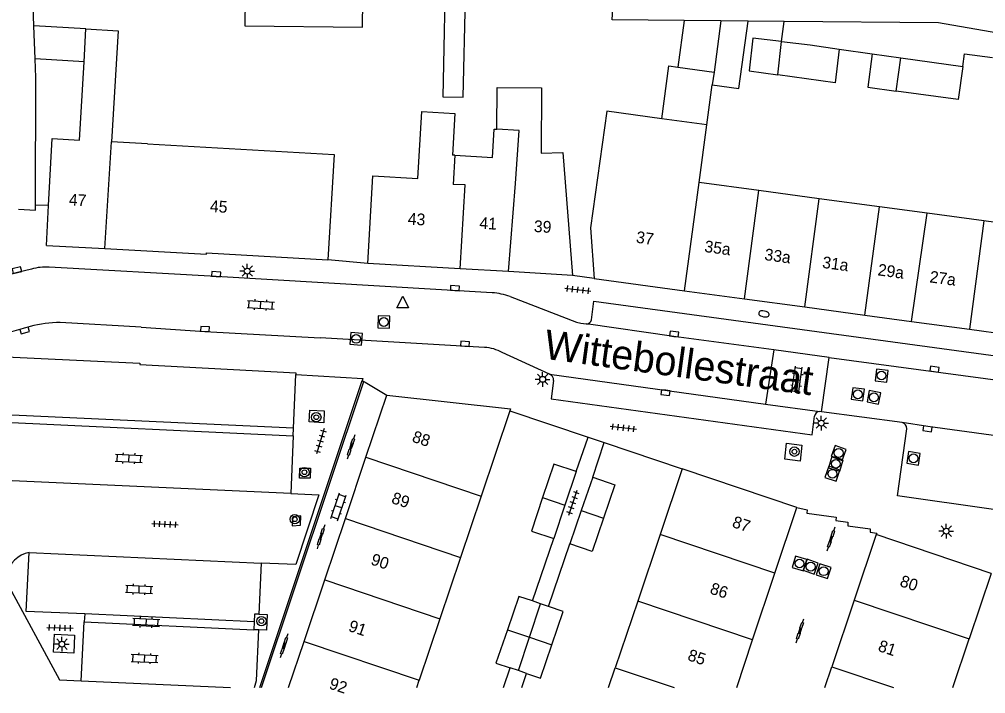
# Model space of a CAD drawing. Extents: x 132999 to 136000, y 398499 to 400501.
# Drawn here: x 133672.1 to 133754.4, y 398499.5 to 398556.9 of the extents above; entities that cross this region are included whole.
import ezdxf

# ---------------------------------------------------------------- set-up
doc = ezdxf.new("R2010")
doc.units = 0
for name, color, linetype in [('gg-afsc-erfafscheiding', 7, 'Continuous'), ('gg-afsc-hekwerk', 7, 'Continuous'), ('gg-afsc-muur', 7, 'Continuous'), ('gg-anno-huisnummerreeks BGT', 7, 'Continuous'), ('gg-anno-openbare ruimte label', 7, 'Continuous'), ('gg-bbg-bijgebouw', 7, 'Continuous'), ('gg-bbg-gedigitaliseerde bebouwing', 7, 'Continuous'), ('gg-bbg-gedigitaliseerde bijgebouw', 7, 'Continuous'), ('gg-bbg-hoofdgebouw', 7, 'Continuous'), ('gg-bbg-luifel en loopbrug', 7, 'Continuous'), ('gg-bbg-tussenscheiding', 7, 'Continuous'), ('gg-knt-verharding', 7, 'Continuous'), ('gg-knt-verharding nz', 7, 'Continuous'), ('gt-grn-afwateringsgoot', 7, 'Continuous'), ('gt-symb-afwateringsgoot', 7, 'Continuous'), ('gt-symb-boom', 7, 'Continuous'), ('gt-symb-brandkraan', 7, 'Continuous'), ('gt-symb-klinker verharding', 7, 'Continuous'), ('gt-symb-kolk', 7, 'Continuous'), ('gt-symb-lichtmast', 7, 'Continuous'), ('gt-symb-rioolschacht', 7, 'Continuous'), ('gt-symb-tegel verharding', 7, 'Continuous'), ('gt-symb-waterafsluiter', 7, 'Continuous')]:
    doc.layers.add(name, color=color, linetype=linetype)

# ---------------------------------------------------------------- blocks, each defined once
blk = doc.blocks.new('gt0-BOOM')
at = {"layer": 'gt-symb-boom'}
for radius in [0.4, 0.2]:
    blk.add_circle((0, 0), radius, dxfattribs=at)
blk = doc.blocks.new('gt0-TEG1')
at = {"layer": 'gt-symb-tegel verharding'}
for p, q in [((-1.125, 0), (1.125, 0)), ((-0.9, -0.25), (-0.9, 0.25)), ((-0.45, -0.25), (-0.45, 0.25)), ((0, -0.25), (0, 0.25)), ((0.45, -0.25), (0.45, 0.25)), ((0.9, -0.25), (0.9, 0.25))]:
    blk.add_line(p, q, dxfattribs=at)
blk = doc.blocks.new('gt0-LMAST')
at = {"layer": 'gt-symb-lichtmast'}
for p, q in [((-0.182, 0.173), (-0.447, 0.438)), ((-0.005, 0.246), (-0.005, 0.621)), ((0.172, 0.173), (0.437, 0.438)), ((-0.255, -0.004), (-0.63, -0.004)), ((-0.182, -0.181), (-0.447, -0.446)), ((-0.005, -0.254), (-0.005, -0.629)), ((0.437, -0.446), (0.172, -0.181)), ((0.245, -0.004), (0.62, -0.004))]:
    blk.add_line(p, q, dxfattribs=at)
blk.add_circle((-0.005, -0.004), 0.25, dxfattribs=at)
blk = doc.blocks.new('gt0-KOLK')
at = {"layer": 'gt-symb-kolk'}
blk.add_lwpolyline([(0, 0), (0.375, 0), (0.375, 0.4), (-0.375, 0.4), (-0.375, 0), (0, 0)], dxfattribs=at)
blk = doc.blocks.new('gt0-KL1')
at = {"layer": 'gt-symb-klinker verharding'}
for p, q in [((-1.15, 0.3), (1.15, 0.3)), ((-1, -0.3), (-1, 0.3)), ((-0.5, 0.3), (-0.5, 0.45)), ((0, -0.3), (0, 0.3)), ((0.5, 0.3), (0.5, 0.45)), ((1, -0.3), (1, 0.3)), ((-1.15, -0.3), (1.15, -0.3)), ((-0.5, -0.45), (-0.5, -0.3)), ((0.5, -0.45), (0.5, -0.3))]:
    blk.add_line(p, q, dxfattribs=at)
blk = doc.blocks.new('gt0-AFWGT_1')
at = {"layer": 'gt-symb-afwateringsgoot'}
for p, q in [((-1.076, 0), (-0.726, 0)), ((-0.225, 0), (0.225, 0)), ((0.725, 0), (1.075, 0))]:
    blk.add_line(p, q, dxfattribs=at)
for points in [[(-0.726, 0.075), (-0.225, 0.075), (-0.225, -0.075), (-0.726, -0.075)], [(0.225, 0.075), (0.725, 0.075), (0.725, -0.075), (0.225, -0.075)]]:
    blk.add_lwpolyline(points, close=True, dxfattribs=at)
blk = doc.blocks.new('gt0-RS')
at = {"layer": 'gt-symb-rioolschacht'}
blk.add_lwpolyline([(-0.5, -0.5), (0.5, -0.5), (0.5, 0.5), (-0.5, 0.5)], close=True, dxfattribs=at)
blk.add_circle((0, 0), 0.375, dxfattribs=at)
blk = doc.blocks.new('gt0-BR')
at = {"layer": 'gt-symb-brandkraan'}
for centre, radius, start, end in [((-0.244, 0), 0.206, 107.56694, 252.43307), ((0.599, -2.664), 3, 106.89205, 107.56694), ((0, -0.691), 0.938, 73.10799, 106.89205), ((-0.599, -2.664), 3, 72.43309, 73.10799), ((0.244, 0), 0.206, 287.56695, 72.43309), ((0.599, 2.664), 3, 252.43307, 253.10797), ((0, 0.691), 0.938, 253.10797, 286.89206), ((-0.599, 2.664), 3, 286.89206, 287.56695)]:
    blk.add_arc(centre, radius, start, end, dxfattribs=at)
blk = doc.blocks.new('gt0-WAFSL')
at = {"layer": 'gt-symb-waterafsluiter'}
for p, q in [((-0.5, -0.333), (0, 0.667)), ((0, 0.667), (0.5, -0.333)), ((0.5, -0.333), (-0.5, -0.333))]:
    blk.add_line(p, q, dxfattribs=at)

msp = doc.modelspace()

# ---------------------------------------------------------------- linework, layer by layer
at = {"layer": 'gg-afsc-erfafscheiding'}
for p, q in [((133673.385, 398556.322), (133672.957, 398568.063)), ((133737.284, 398556.694), (133734.204, 398556.723)), ((133737.055, 398554.982), (133737.284, 398556.694)), ((133741.959, 398554.343), (133744.778, 398553.937)), ((133674.64, 398541.034), (133673.511, 398541.049)), ((133719.554, 398518.382), (133720.573, 398521.309)), ((133720.976, 398517.917), (133721.936, 398520.865)), ((133715.833, 398507.372), (133717.653, 398512.684)), ((133717.207, 398506.901), (133719.031, 398512.228)), ((133713.386, 398500), (133713.948, 398501.675)), ((133714.926, 398500), (133715.332, 398501.21))]:
    msp.add_line(p, q, dxfattribs=at)
for points in [[(133728.763, 398556.774), (133722.642, 398556.832), (133722.722, 398558.228)], [(133768.026, 398553.509), (133750.414, 398556.57), (133737.284, 398556.694)], [(133752.496, 398552.88), (133752.64, 398553.957), (133755.024, 398553.638)], [(133673.511, 398541.049), (133673.545, 398551.917), (133673.487, 398553.506)], [(133672.069, 398540.713), (133673.51, 398540.642), (133673.511, 398541.049)]]:
    msp.add_lwpolyline(points, dxfattribs=at)
at = {"layer": 'gg-afsc-hekwerk'}
for p, q in [((133692.781, 398500), (133701.486, 398526.054)), ((133720.573, 398521.309), (133721.936, 398520.865))]:
    msp.add_line(p, q, dxfattribs=at)
at = {"layer": 'gg-afsc-muur'}
for p, q in [((133713.928, 398523.565), (133720.573, 398521.309)), ((133721.936, 398520.865), (133728.589, 398518.611))]:
    msp.add_line(p, q, dxfattribs=at)
at = {"layer": 'gg-bbg-bijgebouw'}
for p, q in [((133719.554, 398518.382), (133718.604, 398515.533)), ((133720.976, 398517.917), (133720.003, 398515.073)), ((133718.604, 398515.533), (133717.653, 398512.684)), ((133720.003, 398515.073), (133719.031, 398512.228)), ((133716.52, 398507.137), (133715.833, 398507.372)), ((133717.207, 398506.901), (133716.52, 398507.137)), ((133714.64, 398501.443), (133713.948, 398501.675)), ((133715.332, 398501.21), (133714.64, 398501.443))]:
    msp.add_line(p, q, dxfattribs=at)
for points in [[(133719.554, 398518.382), (133717.657, 398519.015), (133716.707, 398516.166)], [(133720.976, 398517.917), (133722.868, 398517.27), (133721.896, 398514.426)], [(133716.707, 398516.166), (133715.756, 398513.317), (133717.653, 398512.684)], [(133721.896, 398514.426), (133720.923, 398511.581), (133719.031, 398512.228)], [(133715.833, 398507.372), (133714.684, 398507.765), (133713.71, 398504.923)], [(133717.5, 398503.639), (133718.469, 398506.469), (133717.207, 398506.901)], [(133713.71, 398504.923), (133712.737, 398502.081), (133713.948, 398501.675)], [(133715.332, 398501.21), (133716.53, 398500.808), (133717.5, 398503.639)]]:
    msp.add_lwpolyline(points, dxfattribs=at)
at = {"layer": 'gg-bbg-gedigitaliseerde bebouwing'}
for p, q in [((133677.655, 398553.269), (133677.814, 398556.07)), ((133677.814, 398556.07), (133680.572, 398555.913)), ((133680.572, 398555.913), (133679.987, 398546.449)), ((133730.037, 398542.99), (133730.699, 398547.906)), ((133683.056, 398546.274), (133679.987, 398546.449)), ((133709.235, 398545.315), (133709.036, 398545.327)), ((133735.131, 398542.303), (133730.037, 398542.99)), ((133740.268, 398541.611), (133735.131, 398542.303)), ((133745.405, 398540.919), (133740.268, 398541.611)), ((133749.445, 398540.375), (133745.405, 398540.919)), ((133754.295, 398539.721), (133749.445, 398540.375)), ((133760.816, 398538.843), (133754.295, 398539.721))]:
    msp.add_line(p, q, dxfattribs=at)
for points in [[(133674.936, 398546.725), (133677.275, 398546.592), (133677.655, 398553.269)], [(133712.8, 398547.525), (133712.826, 398551.068), (133716.626, 398551.039), (133716.595, 398545.496), (133718.432, 398545.548), (133719.26, 398535.081)], [(133701.82, 398536.111), (133702.26, 398543.558), (133706.073, 398543.333), (133706.409, 398549.023), (133709.244, 398548.856), (133709.036, 398545.327)], [(133726.864, 398548.422), (133722.187, 398549.051), (133720.788, 398539.123), (133721.11, 398534.811)], [(133709.235, 398545.315), (133712.454, 398545.125), (133712.596, 398547.537), (133712.8, 398547.525)], [(133683.056, 398546.274), (133698.946, 398545.369), (133698.43, 398536.411)]]:
    msp.add_lwpolyline(points, dxfattribs=at)
at = {"layer": 'gg-bbg-gedigitaliseerde bijgebouw'}
for p, q in [((133744.778, 398553.937), (133747.215, 398553.603)), ((133747.215, 398553.603), (133752.496, 398552.88)), ((133728.23, 398552.812), (133731.304, 398552.397)), ((133731.304, 398552.397), (133731.156, 398551.297)), ((133730.699, 398547.906), (133731.156, 398551.297))]:
    msp.add_line(p, q, dxfattribs=at)
for points in [[(133691.478, 398567.807), (133691.338, 398556.331), (133701.368, 398556.21), (133701.45, 398562.951)], [(133708.473, 398562.854), (133708.2, 398550.285), (133709.954, 398550.246), (133710.139, 398558.734)], [(133737.055, 398554.982), (133734.617, 398555.265), (133734.294, 398552.49), (133736.726, 398552.157)], [(133737.055, 398554.982), (133739.493, 398554.698), (133741.959, 398554.343)], [(133741.959, 398554.343), (133741.626, 398551.478), (133736.726, 398552.157)], [(133744.778, 398553.937), (133744.39, 398551.107), (133746.828, 398550.773)], [(133726.864, 398548.422), (133727.469, 398552.914), (133728.23, 398552.812)], [(133752.496, 398552.88), (133752.108, 398550.054), (133746.828, 398550.773)]]:
    msp.add_lwpolyline(points, dxfattribs=at)
at = {"layer": 'gg-bbg-hoofdgebouw'}
for p, q in [((133674.64, 398541.034), (133674.936, 398546.725)), ((133674.463, 398537.641), (133674.64, 398541.034)), ((133674.463, 398537.641), (133679.425, 398537.368)), ((133709.696, 398535.646), (133701.82, 398536.111)), ((133713.798, 398535.404), (133709.696, 398535.646)), ((133719.26, 398535.081), (133713.798, 398535.404)), ((133721.11, 398534.811), (133728.795, 398533.775)), ((133728.795, 398533.775), (133733.888, 398533.088)), ((133733.888, 398533.088), (133739.025, 398532.395)), ((133739.025, 398532.395), (133744.162, 398531.702)), ((133744.162, 398531.702), (133748.112, 398531.169)), ((133748.112, 398531.169), (133753.072, 398530.501)), ((133753.072, 398530.501), (133759.573, 398529.624)), ((133701.666, 398519.609), (133703.44, 398524.882)), ((133713.928, 398523.565), (133711.478, 398516.295)), ((133699.908, 398514.384), (133701.666, 398519.609)), ((133728.589, 398518.611), (133726.712, 398513.031)), ((133738.362, 398515.315), (133728.589, 398518.611)), ((133711.478, 398516.295), (133709.717, 398511.071)), ((133736.491, 398509.728), (133738.362, 398515.315)), ((133698.15, 398509.159), (133699.908, 398514.384)), ((133726.712, 398513.031), (133724.804, 398507.361)), ((133745.124, 398513.029), (133743.248, 398507.448)), ((133754.914, 398509.721), (133745.124, 398513.029)), ((133709.717, 398511.071), (133707.956, 398505.847)), ((133734.592, 398504.055), (133736.491, 398509.728)), ((133754.914, 398509.721), (133753.036, 398504.14)), ((133696.392, 398503.934), (133698.15, 398509.159)), ((133724.804, 398507.361), (133722.896, 398501.69)), ((133743.248, 398507.448), (133741.342, 398501.776)), ((133707.956, 398505.847), (133706.195, 398500.623)), ((133695.069, 398500), (133696.392, 398503.934)), ((133733.234, 398500), (133734.592, 398504.055)), ((133751.643, 398500), (133753.036, 398504.14)), ((133722.327, 398500), (133722.896, 398501.69)), ((133740.745, 398500), (133741.342, 398501.776)), ((133705.985, 398500), (133706.195, 398500.623))]:
    msp.add_line(p, q, dxfattribs=at)
for points in [[(133679.425, 398537.368), (133688.08, 398536.891), (133688.08, 398537.001), (133698.43, 398536.411)], [(133703.44, 398524.882), (133713.986, 398523.737), (133713.928, 398523.565)]]:
    msp.add_lwpolyline(points, dxfattribs=at)
at = {"layer": 'gg-bbg-luifel en loopbrug'}
for p, q in [((133677.814, 398556.07), (133673.385, 398556.322)), ((133673.487, 398553.506), (133673.385, 398556.322)), ((133728.763, 398556.774), (133728.23, 398552.812)), ((133731.889, 398556.745), (133728.763, 398556.774)), ((133731.889, 398556.745), (133731.304, 398552.397)), ((133734.204, 398556.723), (133731.889, 398556.745)), ((133677.655, 398553.269), (133673.487, 398553.506))]:
    msp.add_line(p, q, dxfattribs=at)
msp.add_lwpolyline([(133731.156, 398551.297), (133733.432, 398550.991), (133734.204, 398556.723)], dxfattribs=at)
at = {"layer": 'gg-bbg-tussenscheiding'}
for p, q in [((133736.726, 398552.157), (133737.055, 398554.982)), ((133746.828, 398550.773), (133747.215, 398553.603)), ((133730.699, 398547.906), (133726.864, 398548.422)), ((133679.425, 398537.368), (133679.987, 398546.449)), ((133709.235, 398545.315), (133709.085, 398542.815)), ((133713.798, 398535.404), (133714.405, 398542.902)), ((133728.795, 398533.775), (133730.037, 398542.99)), ((133733.888, 398533.088), (133735.131, 398542.303)), ((133739.025, 398532.395), (133740.268, 398541.611)), ((133744.162, 398531.702), (133745.405, 398540.919)), ((133748.112, 398531.169), (133749.445, 398540.375)), ((133754.295, 398539.721), (133753.072, 398530.501)), ((133701.666, 398519.609), (133711.478, 398516.295)), ((133716.707, 398516.166), (133718.604, 398515.533)), ((133699.908, 398514.384), (133709.717, 398511.071)), ((133720.003, 398515.073), (133721.896, 398514.426)), ((133736.491, 398509.728), (133726.712, 398513.031)), ((133698.15, 398509.159), (133707.956, 398505.847)), ((133715.58, 398504.289), (133716.52, 398507.137)), ((133734.592, 398504.055), (133724.804, 398507.361)), ((133743.248, 398507.448), (133753.036, 398504.14)), ((133713.71, 398504.923), (133715.58, 398504.289)), ((133696.392, 398503.934), (133706.195, 398500.623)), ((133714.64, 398501.443), (133715.58, 398504.289)), ((133715.58, 398504.289), (133717.5, 398503.639)), ((133722.896, 398501.69), (133727.901, 398500)), ((133741.342, 398501.776), (133746.597, 398500))]:
    msp.add_line(p, q, dxfattribs=at)
for points in [[(133714.405, 398542.902), (133714.718, 398547.41), (133712.8, 398547.525)], [(133709.696, 398535.646), (133710.102, 398542.789), (133709.085, 398542.815)]]:
    msp.add_lwpolyline(points, dxfattribs=at)
at = {"layer": 'gg-knt-verharding'}
for p, q in [((133701.82, 398536.111), (133698.43, 398536.411)), ((133721.11, 398534.811), (133719.26, 398535.081)), ((133682.523, 398530.68), (133675.619, 398531.069)), ((133673.079, 398530.73), (133668.498, 398529.465)), ((133711.772, 398528.961), (133697.768, 398529.757)), ((133717.288, 398526.665), (133713.264, 398528.515)), ((133736.406, 398528.745), (133735.702, 398524.126)), ((133740.45, 398523.469), (133741.118, 398528.107)), ((133692.617, 398500), (133701.343, 398526.146)), ((133695.481, 398522.083), (133695.685, 398526.638)), ((133701.343, 398526.146), (133701.486, 398526.054)), ((133701.486, 398526.054), (133701.588, 398525.988)), ((133701.588, 398525.988), (133703.44, 398524.882)), ((133740.45, 398523.469), (133740.304, 398523.489)), ((133747.32, 398522.55), (133740.45, 398523.469)), ((133668.228, 398522.721), (133695.451, 398521.419)), ((133695.481, 398522.083), (133668.268, 398523.34)), ((133695.451, 398521.419), (133695.481, 398522.083)), ((133695.451, 398521.419), (133695.262, 398516.511)), ((133695.262, 398516.511), (133668.021, 398517.755)), ((133672.984, 398511.507), (133692.734, 398510.601)), ((133692.734, 398510.601), (133692.543, 398506.237)), ((133677.712, 398506.264), (133677.654, 398505.602)), ((133692.142, 398505.583), (133677.712, 398506.264)), ((133677.418, 398500.586), (133677.654, 398505.602)), ((133677.654, 398505.602), (133692.128, 398504.926)), ((133692.142, 398505.583), (133692.128, 398504.926)), ((133692.528, 398504.918), (133692.128, 398504.926)), ((133677.418, 398500.586), (133690.14, 398500))]:
    msp.add_line(p, q, dxfattribs=at)
for points in [[(133712.419, 398533.612), (133688.896, 398534.985), (133674.694, 398535.79)], [(133673.173, 398535.614), (133671.986, 398535.329), (133668.012, 398534.302), (133667.618, 398534.234), (133667.219, 398534.209)], [(133713.943, 398533.291), (133719.585, 398531.116), (133719.976, 398531.016), (133720.406, 398530.948)], [(133720.867, 398531.313), (133721.073, 398532.895), (133758.42, 398527.801)], [(133682.523, 398530.68), (133687.941, 398530.318), (133697.768, 398529.757)], [(133668.591, 398528.28), (133682.42, 398527.622), (133682.412, 398527.513), (133695.691, 398526.781), (133695.685, 398526.638)], [(133695.685, 398526.638), (133701.397, 398526.308), (133701.343, 398526.146)], [(133717.645, 398526.15), (133717.437, 398524.577), (133739.669, 398521.521), (133739.869, 398523.099)], [(133696.828, 398522.607), (133696.87, 398523.627), (133698.107, 398523.56), (133698.065, 398522.54), (133696.828, 398522.607)], [(133755.11, 398515.155), (133746.922, 398516.31), (133747.725, 398522.032)], [(133737.334, 398519.439), (133737.468, 398520.798), (133738.772, 398520.637), (133738.638, 398519.278), (133737.334, 398519.439)], [(133696.004, 398517.815), (133696.032, 398518.674), (133696.942, 398518.682), (133696.915, 398517.824), (133696.004, 398517.815)], [(133695.262, 398516.511), (133697.653, 398516.401), (133695.695, 398510.47), (133692.734, 398510.601)], [(133738.362, 398515.315), (133739.237, 398515.132), (133739.197, 398514.845), (133741.719, 398514.497), (133741.686, 398514.22), (133742.708, 398514.067), (133742.689, 398513.78), (133744.615, 398513.501), (133744.596, 398513.22), (133745.17, 398513.157), (133745.124, 398513.029)], [(133695.393, 398513.771), (133696.08, 398513.834), (133696.117, 398514.607), (133695.429, 398514.544), (133695.393, 398513.771)], [(133677.712, 398506.264), (133672.736, 398506.472), (133672.984, 398511.507)], [(133671.117, 398508.884), (133675.557, 398500.648), (133677.418, 398500.586)], [(133692.543, 398506.237), (133692.185, 398506.243), (133692.142, 398505.583)], [(133692.543, 398506.237), (133693.246, 398506.21), (133693.195, 398504.892), (133692.528, 398504.918)], [(133675.061, 398503.008), (133675.131, 398504.549), (133676.843, 398504.455), (133676.774, 398502.931), (133675.061, 398503.008)], [(133692.163, 398500), (133692.331, 398500.594), (133692.528, 398504.918)]]:
    msp.add_lwpolyline(points, dxfattribs=at)
for centre, radius, start, end in [((133674.412, 398531.563), 4.236, 86.18901, 107.01205), ((133711.954, 398527.625), 6.005, 70.65483, 85.55649), ((133675.466, 398522.529), 8.541, 88.97475, 106.22931), ((133720.448, 398531.369), 0.423, 264.32173, 352.41961), ((133711.526, 398525.418), 3.552, 60.69365, 86.02063), ((133717.124, 398526.17), 0.521, 357.7623, 71.6974), ((133740.29, 398523.067), 0.423, 88.16217, 175.59357), ((133747.209, 398522.046), 0.516, 358.47572, 77.56466), ((133673.51, 398508.99), 2.571, 101.80595, 165.1318)]:
    msp.add_arc(centre, radius, start, end, dxfattribs=at)
at = {"layer": 'gg-knt-verharding nz'}
for p, q in [((133741.118, 398528.107), (133736.406, 398528.745)), ((133741.118, 398528.107), (133758.721, 398525.714)), ((133717.288, 398526.665), (133735.702, 398524.126)), ((133735.702, 398524.126), (133740.304, 398523.489))]:
    msp.add_line(p, q, dxfattribs=at)
for points in [[(133736.406, 398528.745), (133727.893, 398529.896), (133720.406, 398530.948)], [(133762.509, 398520.194), (133759.683, 398520.831), (133749.505, 398522.227), (133747.32, 398522.55)]]:
    msp.add_lwpolyline(points, dxfattribs=at)
at = {"layer": 'gt-grn-afwateringsgoot'}
for points in [[(133700.404, 398520.311), (133700.281, 398520.352), (133700.44, 398520.826), (133700.563, 398520.785), (133700.404, 398520.311)], [(133697.971, 398513.078), (133697.848, 398513.12), (133697.688, 398512.647), (133697.811, 398512.605), (133697.971, 398513.078)], [(133741.286, 398512.888), (133741.39, 398512.848), (133741.234, 398512.38), (133741.133, 398512.424), (133741.286, 398512.888)], [(133738.651, 398505.093), (133738.766, 398505.051), (133738.603, 398504.568), (133738.497, 398504.613), (133738.651, 398505.093)], [(133694.686, 398503.317), (133694.561, 398503.354), (133694.702, 398503.833), (133694.846, 398503.791), (133694.686, 398503.317)]]:
    msp.add_lwpolyline(points, dxfattribs=at)

# ---------------------------------------------------------------- block references
at = {"layer": 'gt-symb-afwateringsgoot'}
for p, xscale, yscale, rotation in [((133700.383, 398520.478), 1.0000035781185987, 1.0000035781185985, -107.6603614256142), ((133697.826, 398512.839), 1.000003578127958, 1.0000035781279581, -107.66036142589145), ((133741.277, 398512.655), 0.9999174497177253, 0.9999174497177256, 71.75078162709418), ((133738.625, 398504.835), 1.0000551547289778, 1.0000551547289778, 72.21276620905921), ((133694.69, 398503.56), 1.0000794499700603, 1.00007944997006, -107.67400922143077)]:
    msp.add_blockref('gt0-AFWGT_1', p, dxfattribs=dict(at, xscale=xscale, yscale=yscale, rotation=rotation))
at = {"layer": 'gt-symb-boom'}
for p in [(133697.436, 398523.015), (133738.154, 398520.081), (133696.426, 398518.333), (133695.601, 398514.325), (133692.766, 398505.655)]:
    msp.add_blockref('gt0-BOOM', p, dxfattribs=at)
at = {"layer": 'gt-symb-brandkraan', "rotation": -10.76391315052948}
msp.add_blockref('gt0-BR', (133735.558, 398531.808), dxfattribs=at)
at = {"layer": 'gt-symb-klinker verharding'}
for p, rotation in [((133692.702, 398532.581), -3.3260736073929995), ((133738.369, 398526.179), 82.06444962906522), ((133681.481, 398519.515), -2.5219079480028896), ((133699.321, 398515.385), 71.22088212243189), ((133682.349, 398508.36), -2.521907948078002), ((133682.95, 398505.555), -2.521907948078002), ((133682.817, 398502.482), -2.5219079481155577)]:
    msp.add_blockref('gt0-KL1', p, dxfattribs=dict(at, rotation=rotation))
at = {"layer": 'gt-symb-kolk'}
for p, rotation in [((133671.986, 398535.329), 13.535856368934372), ((133688.896, 398534.985), -3.440494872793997), ((133709.226, 398533.802), -3.3260736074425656), ((133672.544, 398530.584), -164.75492965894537), ((133687.941, 398530.318), -3.270257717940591), ((133727.893, 398529.896), -7.70065539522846), ((133710.085, 398529.062), -3.4404948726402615), ((133750.053, 398526.899), -7.757425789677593), ((133727.201, 398525.304), 172.18581914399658), ((133749.505, 398522.227), 172.18581914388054)]:
    msp.add_blockref('gt0-KOLK', p, dxfattribs=dict(at, rotation=rotation))
at = {"layer": 'gt-symb-lichtmast'}
for p in [(133691.559, 398535.454), (133716.716, 398526.24), (133740.44, 398522.513), (133751.084, 398513.318), (133675.778, 398503.701)]:
    msp.add_blockref('gt0-LMAST', p, dxfattribs=at)
at = {"layer": 'gt-symb-rioolschacht'}
for p, rotation in [((133703.185, 398531.12), -1.6038627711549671), ((133700.833, 398529.679), -94.87788086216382), ((133745.571, 398526.56), -6.371822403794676), ((133743.551, 398524.961), -7.992313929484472), ((133744.924, 398524.709), -11.242525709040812), ((133741.922, 398519.967), 69.26285188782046), ((133748.294, 398519.516), 80.8486039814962), ((133741.683, 398519.049), 73.86579540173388), ((133741.386, 398518.201), 71.51067367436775), ((133738.589, 398510.565), -16.551136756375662), ((133739.538, 398510.289), -19.26841496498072), ((133740.641, 398509.903), 161.5831655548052)]:
    msp.add_blockref('gt0-RS', p, dxfattribs=dict(at, rotation=rotation))
at = {"layer": 'gt-symb-tegel verharding'}
for p, rotation in [((133719.71, 398533.868), -6.428747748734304), ((133697.779, 398520.984), -106.3863056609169), ((133723.59, 398522.114), -6.428747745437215), ((133719.305, 398515.731), 71.45633066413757), ((133684.553, 398513.904), -2.6936110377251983), ((133675.603, 398505.087), -1.7183580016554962)]:
    msp.add_blockref('gt0-TEG1', p, dxfattribs=dict(at, rotation=rotation))
at = {"layer": 'gt-symb-waterafsluiter'}
msp.add_blockref('gt0-WAFSL', (133704.79, 398532.652), dxfattribs=at)

# ---------------------------------------------------------------- texts
at = {"layer": 'gg-anno-huisnummerreeks BGT'}
for s, rotation, p in [('47', 356.8, (133676.342, 398541.043)), ('45', 356.7, (133688.356, 398540.492)), ('43', 356.6, (133705.206, 398539.417)), ('41', 356.6, (133711.301, 398539.058)), ('39', 356.6, (133715.942, 398538.784)), ('37', 352.3, (133724.628, 398537.869)), ('35a', 352.3, (133730.444, 398537.085)), ('33a', 352.3, (133735.559, 398536.395)), ('31a', 352.3, (133740.479, 398535.731)), ('29a', 352.3, (133745.203, 398535.094)), ('27a', 352.4, (133749.62, 398534.495)), ('88', 341.4, (133705.519, 398520.953)), ('89', 341.4, (133703.762, 398515.728)), ('87', 341.5, (133732.779, 398513.688)), ('90', 341.4, (133702.004, 398510.503)), ('80', 341.4, (133747.056, 398508.659)), ('86', 341.5, (133730.884, 398508.03)), ('91', 341.4, (133700.097, 398504.835)), ('81', 341.4, (133745.201, 398503.139)), ('85', 341.5, (133728.985, 398502.357)), ('92', 341.4, (133698.448, 398499.935))]:
    msp.add_text(s, height=1, rotation=rotation, dxfattribs=at).set_placement(p)
at = {"layer": 'gg-anno-openbare ruimte label'}
msp.add_text('Wittebollestraat', height=2.5, rotation=352.2, dxfattribs=at).set_placement((133716.73, 398528.006))

doc.saveas('drawing.dxf')
